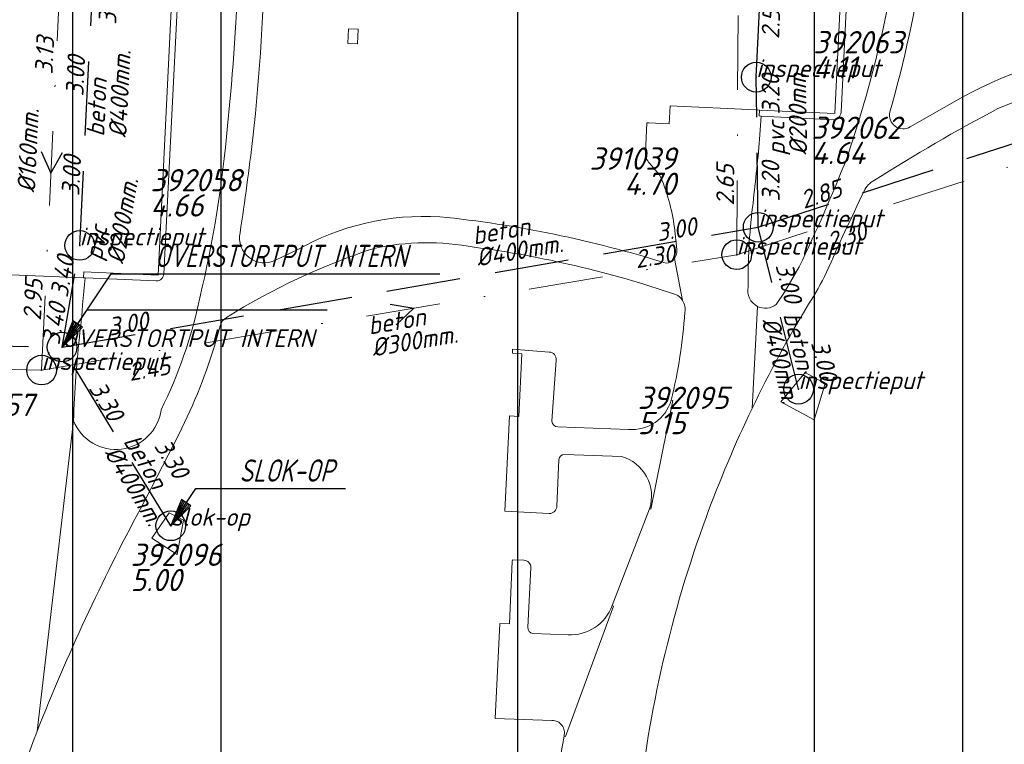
# Model space of a CAD drawing. Extents: x 148869 to 161638, y 453607 to 469810.
# Tile 342 of 656: x 155484 to 155551, y 461835 to 461884. Entities that reach past the tile are written whole.
import ezdxf
from ezdxf.enums import TextEntityAlignment as Align

# ---------------------------------------------------------------- set-up
doc = ezdxf.new("R2010")
doc.units = 0
doc.header["$PDMODE"] = 32
doc.header["$PDSIZE"] = 2
doc.linetypes.add('RI-HWA', pattern=[7.4, 5, -2.4])
doc.linetypes.add('RI-VWA', pattern=[11, 5, -3, 0, -3])
doc.layers.get('0').update_dxf_attribs({"linetype": 'CONTINUOUS'})
doc.layers.get('DEFPOINTS').update_dxf_attribs({"linetype": 'CONTINUOUS'})
for name, color, linetype in [('2022 hatch', 10, 'CONTINUOUS'), ('2024 hatch', 160, 'CONTINUOUS'), ('B-OI-AANPIJLING', 1, 'CONTINUOUS'), ('B-OI-AANPIJLING-niet meenemen', 252, 'CONTINUOUS'), ('B-OI-RI-BIJZONDERDERHEDEN-T18-niet meenemen', 252, 'CONTINUOUS'), ('B-OI-RI-BOB-T18-niet meenemen', 252, 'CONTINUOUS'), ('B-OI-RI-DIAMETER-T18-niet meenemen', 252, 'CONTINUOUS'), ('B-OI-RI-HWA-PUTDEKSELHOOGTE-T25-niet meenemen', 252, 'CONTINUOUS'), ('B-OI-RI-HWA-PUTNUMMER-T25-niet meenemen', 252, 'CONTINUOUS'), ('B-OI-RI-HWA_TRANSPORTLEIDING-G-niet meenemen', 252, 'RI-HWA'), ('B-OI-RI-MATERIAAL-T18-niet meenemen', 252, 'CONTINUOUS'), ('B-OI-RI-STROOMRICHTING-S-niet meenemen', 252, 'CONTINUOUS'), ('B-OI-RI-VWA_PUTDEKSELHOOGTE-T25-niet meenemen', 252, 'CONTINUOUS'), ('gs dwa', 252, 'CONTINUOUS'), ('gs rwa', 252, 'CONTINUOUS')]:
    doc.layers.add(name, color=color, linetype=linetype)
for name, color, linetype, lineweight in [('B-OI-RI-VWA_TRANSPORTLEIDING-G-niet meenemen', 252, 'RI-VWA', 18), ('B-RO-VH-VERHARDING_BEDRIJFSVLOERPLAAT-GV', 251, 'CONTINUOUS', 18), ('B-RO-VH-VERHARDING_STRAATBAKSTEEN-GV', 251, 'CONTINUOUS', 18)]:
    doc.layers.add(name, color=color, linetype=linetype, lineweight=lineweight)
doc.styles.add('iso15', font='ISO.shx', dxfattribs={"oblique": 15})
doc.styles.add('NLCS-ISO-M500-T18_CURSIEF', font='NLCS-ISO.ttf', dxfattribs={"oblique": 15, "height": 0.9})
doc.styles.add('NLCS-ISO-M750_CURSIEF', font='NLCS-ISO.ttf', dxfattribs={"oblique": 15})

# ---------------------------------------------------------------- blocks, each defined once
blk = doc.blocks.new('ACMAP_ANN_TEMPLATE_type knoop')
at = {"layer": 'DEFPOINTS', "style": 'NLCS-ISO-M500-T18_CURSIEF', "oblique": 15}
blk.add_attdef('type_knoop', (0, 0), '', height=1.2, dxfattribs=at)
blk = doc.blocks.new('ACMAP_ANN_TEMPLATE_diam')
at = {"color": 0, "linetype": 'ByBlock', "style": 'iso15', "oblique": 15}
blk.add_attdef('diam', (0.5, -1.3), '', height=1.2, dxfattribs=at)
blk = doc.blocks.new('ACMAP_ANN_TEMPLATE_mat')
at = {"color": 0, "linetype": 'ByBlock', "style": 'iso15', "oblique": 15}
blk.add_attdef('mat', (0.5, 0.2), '', height=1.2, dxfattribs=at)
blk = doc.blocks.new('ACMAP_ANN_TEMPLATE_nap-l')
at = {"color": 0, "linetype": 'ByBlock', "style": 'iso15', "oblique": 15}
blk.add_attdef('nap-l', (3.3, 0.2), '', height=1.2, dxfattribs=at)
blk = doc.blocks.new('ACMAP_ANN_TEMPLATE_nap-r')
at = {"color": 0, "linetype": 'ByBlock', "style": 'iso15', "oblique": 15}
blk.add_attdef('nap-r', text='', height=1.2, dxfattribs=at).set_placement((-4.1, 0.2), align=Align.RIGHT)
blk = doc.blocks.new('ACMAP_ANN_TEMPLATE_puth-dwa')
at = {"color": 0, "linetype": 'ByBlock', "style": 'iso15', "oblique": 15}
blk.add_attdef('puth-dwa', text='', height=1.5, dxfattribs=at).set_placement((2.7, 1), align=Align.RIGHT)
blk = doc.blocks.new('ACMAP_ANN_TEMPLATE_putnr-dwa')
at = {"color": 0, "linetype": 'ByBlock', "style": 'iso15', "oblique": 15}
blk.add_attdef('putnr-dwa', text='', height=1.5, dxfattribs=at).set_placement((2.7, 2.7), align=Align.RIGHT)
blk = doc.blocks.new('ACMAP_ANN_TEMPLATE_puth-rwa')
at = {"color": 0, "linetype": 'ByBlock', "style": 'iso15', "oblique": 15}
blk.add_attdef('puth-rwa', (-2.7, -4.4), '', height=1.5, dxfattribs=at)
blk = doc.blocks.new('ACMAP_ANN_TEMPLATE_putnr-rwa')
at = {"color": 0, "linetype": 'ByBlock', "style": 'iso15', "oblique": 15}
blk.add_attdef('putnr-rwa', (-2.7, -2.7), '', height=1.5, dxfattribs=at)

msp = doc.modelspace()

# ---------------------------------------------------------------- hatches: boundary and pattern name
at = {"layer": '2022 hatch'}
h = msp.add_hatch(dxfattribs=at)
h.set_pattern_fill('ANSI31', color=256, scale=19.992, angle=45)
h.set_pattern_definition([(90, (0, 0), (-19.992, 0), [])])
h.paths.add_polyline_path([(155957.388, 462199.724), (155824.598, 462339.47), (155809.402, 462364.77), (155712.061, 462492.349), (155741.324, 462534.936), (155724.447, 462653.497), (155647.562, 462844.836), (155571.032, 462835.784), (155539.498, 462940.928), (155214.406, 462860.043), (154975.035, 462800.215), (154771.747, 462639.509), (154795.059, 462617.836), (154687.68, 462525.32), (154739.275, 462359.608), (154777.217, 462294.152), (154815.258, 462238.263), (154900.318, 462169.47), (154928.549, 462144.027), (154992.389, 461993.67), (155064.085, 461959.845), (155069.754, 461944.783), (155080.623, 461929.02), (155099.543, 461841.435), (155124.54, 461788.653), (155176.213, 461747.526), (155253.101, 461670.144), (155301.179, 461625.416), (155386.96, 461536.3), (155426.743, 461562.755), (155670.404, 461472.539), (155778.97, 461514.91), (155823.821, 461578.908), (155914.942, 461739.532), (155884.36, 461781.396), (155900.671, 461812.327), (155940.194, 461941.246), (155946.895, 461971.718), (155993.497, 462030.178), (155993.118, 462149.221)])
at = {"layer": '2024 hatch'}
h = msp.add_hatch(dxfattribs=at)
h.set_pattern_fill('ANSI31', color=256, scale=29.988, angle=45)
h.set_pattern_definition([(90, (0, 0), (-29.988, 0), [])])
h.paths.add_polyline_path([(154831.694, 462220.786), (155444.64, 461906.596), (155731.699, 461985.627), (155857.303, 461818.438), (156014.781, 461601.834), (156060.402, 461536.419), (156081.902, 461465.462), (156157.242, 461082.374), (155797.145, 460855.732), (155567.09, 461168.914), (155534.07, 461230.342), (155509.317, 461273.713), (155475.227, 461315.96), (155413.292, 461389.046)])

# ---------------------------------------------------------------- linework, layer by layer
at = {"layer": 'B-OI-AANPIJLING', "color": 251, "flags": 128}
for points in [[(155487.084, 461862.131), (155488.447, 461863.474), (155487.812, 461863.901), (155487.084, 461862.131), (155487.917, 461863.83), (155488.023, 461863.759), (155487.084, 461862.131), (155488.235, 461863.617), (155488.341, 461863.546), (155487.084, 461862.131), (155488.768, 461864.639), (155504.949, 461864.639)], [(155494.4, 461850.1), (155495.763, 461851.443), (155495.128, 461851.87), (155494.4, 461850.1), (155495.233, 461851.799), (155495.339, 461851.728), (155494.4, 461850.1), (155495.551, 461851.586), (155495.657, 461851.515), (155494.4, 461850.1), (155496.084, 461852.608), (155502.083, 461852.608)]]:
    msp.add_lwpolyline(points, dxfattribs=at)
at = {"layer": 'B-OI-AANPIJLING-niet meenemen', "flags": 128}
for points in [[(155487.084, 461862.131), (155488.447, 461863.474), (155487.812, 461863.901), (155487.084, 461862.131), (155487.917, 461863.83), (155488.023, 461863.759), (155487.084, 461862.131), (155488.235, 461863.617), (155488.341, 461863.546), (155487.084, 461862.131), (155490.39, 461867.055), (155512.531, 461867.055)], [(155494.4, 461850.1), (155495.763, 461851.443), (155495.128, 461851.87), (155494.4, 461850.1), (155495.233, 461851.799), (155495.339, 461851.728), (155494.4, 461850.1), (155495.551, 461851.586), (155495.657, 461851.515), (155494.4, 461850.1), (155496.084, 461852.608), (155506.167, 461852.608)]]:
    msp.add_lwpolyline(points, dxfattribs=at)
at = {"layer": 'B-OI-RI-HWA_TRANSPORTLEIDING-G-niet meenemen'}
for p, q in [((155533.85, 461880.305), (155535.095, 461905.788)), ((155488.268, 461868.979), (155489.31, 461889.61)), ((155533.981, 461870.201), (155576, 461884)), ((155533.981, 461870.201), (155533.85, 461880.305)), ((155487.084, 461862.131), (155533.981, 461870.201)), ((155536.7, 461859.3), (155533.981, 461870.201)), ((155487.084, 461862.131), (155488.268, 461868.979)), ((155450.225, 461862.804), (155487.084, 461862.131)), ((155494.4, 461850.1), (155487.084, 461862.131))]:
    msp.add_line(p, q, dxfattribs=at)
at = {"layer": 'B-OI-RI-STROOMRICHTING-S-niet meenemen'}
for points in [[(155485.67, 461875.31), (155486.33, 461873.84), (155487.11, 461875.24)], [(155509.181, 461865.013), (155510.769, 461864.744), (155509.601, 461863.635)]]:
    msp.add_lwpolyline(points, dxfattribs=at)
at = {"layer": 'B-OI-RI-VWA_TRANSPORTLEIDING-G-niet meenemen'}
for p, q in [((155532.532, 461868.354), (155532.73, 461902.481)), ((155485.699, 461860.585), (155486.951, 461887.086)), ((155532.532, 461868.354), (155574.87, 461882.03)), ((155485.699, 461860.585), (155532.532, 461868.354)), ((155449.362, 461861.225), (155485.699, 461860.585))]:
    msp.add_line(p, q, dxfattribs=at)
at = {"layer": 'B-RO-VH-VERHARDING_BEDRIJFSVLOERPLAAT-GV', "flags": 128}
for points in [[(155539.563, 461877.937), (155540.302, 461893.076), (155540.853, 461904.37), (155540.443, 461904.388), (155539.153, 461877.857), (155534.064, 461878.092), (155534.043, 461877.693), (155534.174, 461877.686)], [(155493.936, 461867.067), (155495.099, 461890.236), (155495.104, 461890.336), (155494.703, 461890.357), (155493.545, 461866.983), (155488.547, 461867.197), (155488.531, 461866.797), (155488.631, 461866.793), (155493.427, 461866.596)], [(155534.174, 461877.686), (155539.042, 461877.439)]]:
    msp.add_lwpolyline(points, dxfattribs=at)
for points in [[(155506.977, 461882.541), (155507.025, 461883.537), (155506.371, 461883.564), (155506.33, 461882.568)], [(155537.136, 461860.418), (155535.506, 461858.457), (155537.751, 461857.242), (155538.501, 461859.679)], [(155495.261, 461850.487), (155494.295, 461850.97), (155493.117, 461849.265), (155494.833, 461848.173)]]:
    msp.add_lwpolyline(points, close=True, dxfattribs=at)
at = {"layer": 'B-RO-VH-VERHARDING_BEDRIJFSVLOERPLAAT-GV'}
for points in [[(155539.042, 461877.439, 0.399407), (155539.563, 461877.937)], [(155493.427, 461866.596, 0.422447), (155493.936, 461867.067)]]:
    msp.add_lwpolyline(points, format="xyb", dxfattribs=at)
at = {"layer": 'B-RO-VH-VERHARDING_STRAATBAKSTEEN-GV'}
for points in [[(155499.934, 461876.231, 0.022696), (155500.758, 461889.271)], [(155498.956, 461888.187, -0.020075), (155498.22, 461877.028)], [(155543.318, 461888.406, -0.042179), (155539.95, 461874.851)], [(155542.852, 461877.948, 0.030966), (155545.113, 461888.321)], [(155559.193, 461882.064, 0.125241), (155547.655, 461878.903)], [(155550.138, 461878.185, -0.075047), (155556.641, 461880.009)], [(155541.818, 461873.36, -0.02106), (155550.138, 461878.185)], [(155544.23, 461876.954, -0.65928), (155542.852, 461877.948)], [(155498.22, 461877.028, -0.037134), (155496.362, 461865.444)], [(155499.074, 461869.826, 0.007506), (155499.934, 461876.231)], [(155533.601, 461871.541, 0.005639), (155534.079, 461876.139)], [(155526.393, 461875.227, 0.206126), (155526.655, 461874.509)], [(155539.95, 461874.851, -0.019414), (155536.742, 461867.543)], [(155527.32, 461873.758, -0.076644), (155528.334, 461870.182)], [(155541.11, 461872.627, -0.171417), (155541.818, 461873.36)], [(155538.581, 461867.172, -0.00647), (155541.11, 461872.627)], [(155512.528, 461870.904, 0.144635), (155502.883, 461868.657)], [(155533.313, 461866.176, -0.035031), (155533.601, 461871.541)], [(155527.786, 461867.771, 0.051459), (155512.528, 461870.904)], [(155501.45, 461867.98, -0.630502), (155499.074, 461869.826)], [(155508.093, 461868.78, -0.098711), (155514.85, 461868.861)], [(155498.158, 461864.126, -0.058518), (155508.093, 461868.78)], [(155514.85, 461868.861, -0.048071), (155528.418, 461865.677)], [(155528.496, 461868.696, -0.198833), (155528.333, 461868.088)], [(155528.333, 461868.088, -0.199135), (155527.786, 461867.771)], [(155537.379, 461865.026, 0.031669), (155538.581, 461867.172)], [(155488.288, 461863.154, 0.004656), (155488.631, 461866.793)], [(155528.418, 461865.677, -0.144392), (155528.886, 461865.266)], [(155533.937, 461864.872, -0.34529), (155533.313, 461866.176)], [(155496.362, 461865.444, -0.063107), (155493.748, 461857.901)], [(155528.886, 461865.266, -0.190473), (155529.037, 461864.474)], [(155533.572, 461858.007, -0.024378), (155537.379, 461865.026)], [(155535.186, 461865.005, -0.290662), (155533.937, 461864.872)], [(155529.037, 461864.474, -0.04399), (155528.125, 461858.564)], [(155497.736, 461863.572, -0.194713), (155498.158, 461864.126)], [(155487.856, 461857.166, -0.021053), (155488.288, 461863.154)], [(155494.962, 461856.284, 0.04444), (155497.465, 461862.605)], [(155520.367, 461861.251, 0.433437), (155519.905, 461861.795)], [(155528.125, 461858.564, -0.35756), (155525.24, 461856.589)], [(155493.748, 461857.901, -0.771072), (155487.856, 461857.166)], [(155530.471, 461850.662, -0.024342), (155533.572, 461858.007)], [(155520.475, 461856.766, -0.409134), (155520.081, 461857.137)], [(155520.555, 461854.543, -0.413056), (155520.958, 461854.91)], [(155524.766, 461854.761, -0.426972), (155526.665, 461851.25)], [(155485.402, 461836.269, -0.029976), (155492.369, 461851.25)], [(155519.901, 461850.925, 0.407411), (155520.421, 461851.431)], [(155525.9, 461830.886, -0.062647), (155530.471, 461850.662)], [(155518.664, 461847.27, 0.405508), (155518.189, 461847.784)], [(155524.14, 461844.73, -0.333955), (155521.168, 461842.768)], [(155518.802, 461842.844, -0.363189), (155518.463, 461843.265)], [(155520.081, 461836.999, -0.505298), (155520.898, 461835.936)], [(155484.08, 461832.199, -0.028969), (155485.402, 461836.269)]]:
    msp.add_lwpolyline(points, format="xyb", dxfattribs=at)
at = {"layer": 'B-RO-VH-VERHARDING_STRAATBAKSTEEN-GV', "flags": 128}
for points in [[(155547.655, 461878.903), (155544.23, 461876.954)], [(155534.079, 461876.139), (155534.174, 461877.686), (155534.043, 461877.693), (155534.064, 461878.092), (155533.828, 461878.103), (155528.049, 461878.37), (155527.991, 461877.155), (155526.617, 461877.221), (155526.478, 461877.228), (155526.393, 461875.227)], [(155526.655, 461874.509), (155527.32, 461873.758)], [(155528.334, 461870.182), (155528.496, 461868.696)], [(155502.883, 461868.657), (155501.45, 461867.98)], [(155528.886, 461865.266), (155528.333, 461868.088)], [(155528.333, 461868.088), (155528.886, 461865.266)], [(155488.631, 461866.793), (155488.531, 461866.797), (155482.554, 461867.043)], [(155536.742, 461867.543), (155535.745, 461865.835), (155535.186, 461865.005)], [(155533.937, 461864.872), (155533.572, 461858.007)], [(155533.572, 461858.007), (155533.937, 461864.872)], [(155497.465, 461862.605), (155497.736, 461863.572)], [(155519.905, 461861.795), (155517.434, 461862.002), (155517.421, 461861.714), (155518.057, 461861.684), (155517.859, 461857.467), (155517.223, 461857.497), (155516.921, 461851.078), (155519.901, 461850.925)], [(155520.081, 461857.137), (155520.367, 461861.251)], [(155528.125, 461858.564), (155528.222, 461858.54), (155526.759, 461851.214), (155526.665, 461851.25), (155524.14, 461844.73), (155524.233, 461844.694), (155520.997, 461835.918), (155520.898, 461835.936), (155519.846, 461830.198), (155519.944, 461830.18), (155518.598, 461822.195), (155518.498, 461822.205), (155517.967, 461816.349), (155517.738, 461812.368), (155516.916, 461793.584), (155517.245, 461793.569), (155522.722, 461794.53), (155522.835, 461794.421), (155523.029, 461797.08), (155522.929, 461797.089), (155525.661, 461829.256), (155525.761, 461829.248), (155525.9, 461830.886)], [(155526.665, 461851.25), (155526.759, 461851.214), (155528.222, 461858.54), (155528.125, 461858.564)], [(155487.856, 461857.166), (155485.402, 461836.269)], [(155485.402, 461836.269), (155487.856, 461857.166)], [(155525.24, 461856.589), (155520.475, 461856.766)], [(155492.369, 461851.25), (155494.962, 461856.284)], [(155520.421, 461851.431), (155520.555, 461854.543)], [(155520.958, 461854.91), (155524.766, 461854.761)], [(155518.189, 461847.784), (155517.419, 461847.819), (155517.414, 461847.7), (155517.217, 461843.499), (155516.566, 461843.529), (155516.265, 461837.129), (155520.081, 461836.999)], [(155518.463, 461843.265), (155518.664, 461847.27)], [(155520.898, 461835.936), (155520.997, 461835.918), (155524.233, 461844.694), (155524.14, 461844.73)], [(155521.168, 461842.768), (155518.802, 461842.844)]]:
    msp.add_lwpolyline(points, dxfattribs=at)
at = {"layer": 'gs dwa'}
for p in [(155532.532, 461868.354), (155485.699, 461860.585)]:
    msp.add_point(p, dxfattribs=at)
at = {"layer": 'gs rwa'}
for p in [(155533.85, 461880.305), (155533.981, 461870.201), (155488.268, 461868.979), (155487.084, 461862.131), (155536.7, 461859.3), (155494.4, 461850.1)]:
    msp.add_point(p, dxfattribs=at)

# ---------------------------------------------------------------- block references
at = {"layer": 'B-OI-RI-BOB-T18-niet meenemen'}
ref = msp.add_blockref('ACMAP_ANN_TEMPLATE_nap-r', (155491.168, 461890.706), dxfattribs=dict(at, rotation=88.01100826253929))
ref.add_attrib('nap-r', '3.40', dxfattribs={"layer": '0', "color": 0, "linetype": 'ByBlock', "height": 1.2, "rotation": 88.01101, "style": 'NLCS-ISO-M750_CURSIEF', "oblique": 15}).set_placement((155490.826, 461886.616), align=Align.RIGHT)
ref = msp.add_blockref('ACMAP_ANN_TEMPLATE_nap-l', (155535.424, 461879.553), dxfattribs=dict(at, rotation=87.20297566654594))
ref.add_attrib('nap-l', '2.50', (155535.385, 461882.859), dxfattribs={"layer": '0', "color": 0, "linetype": 'ByBlock', "height": 1.2, "rotation": 87.20298, "style": 'NLCS-ISO-M750_CURSIEF', "oblique": 15})
ref = msp.add_blockref('ACMAP_ANN_TEMPLATE_nap-r', (155486.951, 461887.086), dxfattribs=dict(at, rotation=87.29515798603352))
ref.add_attrib('nap-r', '3.13', dxfattribs={"layer": '0', "color": 0, "linetype": 'ByBlock', "height": 1.2, "rotation": 87.29516, "style": 'NLCS-ISO-M750_CURSIEF', "oblique": 15}).set_placement((155486.558, 461883), align=Align.RIGHT)
ref = msp.add_blockref('ACMAP_ANN_TEMPLATE_nap-r', (155489.059, 461885.798), dxfattribs=dict(at, rotation=87.10864646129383))
ref.add_attrib('nap-r', '3.00', dxfattribs={"layer": '0', "color": 0, "linetype": 'ByBlock', "height": 1.2, "rotation": 87.10865, "style": 'NLCS-ISO-M750_CURSIEF', "oblique": 15}).set_placement((155488.652, 461881.713), align=Align.RIGHT)
ref = msp.add_blockref('ACMAP_ANN_TEMPLATE_nap-r', (155535.548, 461884.609), dxfattribs=dict(at, rotation=90.74280746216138))
ref.add_attrib('nap-r', '3.20', dxfattribs={"layer": '0', "color": 0, "linetype": 'ByBlock', "height": 1.2, "rotation": 90.74281, "style": 'NLCS-ISO-M750_CURSIEF', "oblique": 15}).set_placement((155535.401, 461880.507), align=Align.RIGHT)
ref = msp.add_blockref('ACMAP_ANN_TEMPLATE_nap-l', (155488.268, 461868.979), dxfattribs=dict(at, rotation=87.10864646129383))
ref.add_attrib('nap-l', '3.00', (155488.235, 461872.285), dxfattribs={"layer": '0', "color": 0, "linetype": 'ByBlock', "height": 1.2, "rotation": 87.10865, "style": 'NLCS-ISO-M750_CURSIEF', "oblique": 15})
ref = msp.add_blockref('ACMAP_ANN_TEMPLATE_nap-l', (155535.679, 461868.628), dxfattribs=dict(at, rotation=90.74280746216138))
ref.add_attrib('nap-l', '3.20', (155535.437, 461871.926), dxfattribs={"layer": '0', "color": 0, "linetype": 'ByBlock', "height": 1.2, "rotation": 90.74281, "style": 'NLCS-ISO-M750_CURSIEF', "oblique": 15})
ref = msp.add_blockref('ACMAP_ANN_TEMPLATE_nap-l', (155532.532, 461868.354), dxfattribs=dict(at, rotation=89.66758176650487))
ref.add_attrib('nap-l', '2.65', (155532.351, 461871.655), dxfattribs={"layer": '0', "color": 0, "linetype": 'ByBlock', "height": 1.2, "rotation": 89.66758, "style": 'NLCS-ISO-M750_CURSIEF', "oblique": 15})
ref = msp.add_blockref('ACMAP_ANN_TEMPLATE_nap-l', (155533.981, 461870.201), dxfattribs=dict(at, rotation=18.18013144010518))
ref.add_attrib('nap-l', '2.85', (155537.054, 461871.421), dxfattribs={"layer": '0', "color": 0, "linetype": 'ByBlock', "height": 1.2, "rotation": 18.18013, "style": 'NLCS-ISO-M750_CURSIEF', "oblique": 15})
ref = msp.add_blockref('ACMAP_ANN_TEMPLATE_nap-r', (155533.981, 461870.201), dxfattribs=dict(at, rotation=9.76379073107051))
ref.add_attrib('nap-r', '3.00', dxfattribs={"layer": '0', "color": 0, "linetype": 'ByBlock', "height": 1.2, "rotation": 9.76379, "style": 'NLCS-ISO-M750_CURSIEF', "oblique": 15}).set_placement((155529.906, 461869.703), align=Align.RIGHT)
ref = msp.add_blockref('ACMAP_ANN_TEMPLATE_nap-l', (155535.755, 461867.398), dxfattribs=dict(at, rotation=17.90146881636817))
ref.add_attrib('nap-l', '2.30', (155538.834, 461868.603), dxfattribs={"layer": '0', "color": 0, "linetype": 'ByBlock', "height": 1.2, "rotation": 17.90147, "style": 'NLCS-ISO-M750_CURSIEF', "oblique": 15})
ref = msp.add_blockref('ACMAP_ANN_TEMPLATE_nap-r', (155532.532, 461868.354), dxfattribs=dict(at, rotation=9.418869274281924))
ref.add_attrib('nap-r', '2.30', dxfattribs={"layer": '0', "color": 0, "linetype": 'ByBlock', "height": 1.2, "rotation": 9.41887, "style": 'NLCS-ISO-M750_CURSIEF', "oblique": 15}).set_placement((155528.455, 461867.88), align=Align.RIGHT)
ref = msp.add_blockref('ACMAP_ANN_TEMPLATE_nap-l', (155487.084, 461862.131), dxfattribs=dict(at, rotation=80.19069775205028))
ref.add_attrib('nap-l', '3.40', (155487.449, 461865.417), dxfattribs={"layer": '0', "color": 0, "linetype": 'ByBlock', "height": 1.2, "rotation": 80.1907, "style": 'NLCS-ISO-M750_CURSIEF', "oblique": 15})
ref = msp.add_blockref('ACMAP_ANN_TEMPLATE_nap-r', (155536.591, 461860.973), dxfattribs=dict(at, rotation=284.0053215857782))
ref.add_attrib('nap-r', '3.00', dxfattribs={"layer": '0', "color": 0, "linetype": 'ByBlock', "height": 1.2, "rotation": 284.00532, "style": 'NLCS-ISO-M750_CURSIEF', "oblique": 15}).set_placement((155535.792, 461864.999), align=Align.RIGHT)
ref = msp.add_blockref('ACMAP_ANN_TEMPLATE_nap-l', (155485.699, 461860.585), dxfattribs=dict(at, rotation=87.29515798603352))
ref.add_attrib('nap-l', '2.95', (155485.655, 461863.891), dxfattribs={"layer": '0', "color": 0, "linetype": 'ByBlock', "height": 1.2, "rotation": 87.29516, "style": 'NLCS-ISO-M750_CURSIEF', "oblique": 15})
ref = msp.add_blockref('ACMAP_ANN_TEMPLATE_nap-r', (155488.268, 461868.979), dxfattribs=dict(at, rotation=80.19069775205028))
ref.add_attrib('nap-r', '3.40', dxfattribs={"layer": '0', "color": 0, "linetype": 'ByBlock', "height": 1.2, "rotation": 80.1907, "style": 'NLCS-ISO-M750_CURSIEF', "oblique": 15}).set_placement((155487.372, 461864.973), align=Align.RIGHT)
ref = msp.add_blockref('ACMAP_ANN_TEMPLATE_nap-l', (155487.084, 461862.131), dxfattribs=dict(at, rotation=9.76379073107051))
ref.add_attrib('nap-l', '3.00', (155490.302, 461862.888), dxfattribs={"layer": '0', "color": 0, "linetype": 'ByBlock', "height": 1.2, "rotation": 9.76379, "style": 'NLCS-ISO-M750_CURSIEF', "oblique": 15})
ref = msp.add_blockref('ACMAP_ANN_TEMPLATE_nap-l', (155536.534, 461865.56), dxfattribs=dict(at, rotation=284.0053215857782))
ref.add_attrib('nap-l', '3.00', (155537.527, 461862.406), dxfattribs={"layer": '0', "color": 0, "linetype": 'ByBlock', "height": 1.2, "rotation": 284.00532, "style": 'NLCS-ISO-M750_CURSIEF', "oblique": 15})
ref = msp.add_blockref('ACMAP_ANN_TEMPLATE_nap-l', (155488.438, 461859.111), dxfattribs=dict(at, rotation=9.418869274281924))
ref.add_attrib('nap-l', '2.45', (155491.661, 461859.849), dxfattribs={"layer": '0', "color": 0, "linetype": 'ByBlock', "height": 1.2, "rotation": 9.41887, "style": 'NLCS-ISO-M750_CURSIEF', "oblique": 15})
ref = msp.add_blockref('ACMAP_ANN_TEMPLATE_nap-r', (155492.226, 461853.415), dxfattribs=dict(at, rotation=301.3036066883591))
ref.add_attrib('nap-r', '3.30', dxfattribs={"layer": '0', "color": 0, "linetype": 'ByBlock', "height": 1.2, "rotation": 301.30361, "style": 'NLCS-ISO-M750_CURSIEF', "oblique": 15}).set_placement((155490.266, 461857.022), align=Align.RIGHT)
ref = msp.add_blockref('ACMAP_ANN_TEMPLATE_nap-l', (155491.361, 461858.201), dxfattribs=dict(at, rotation=301.3036066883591))
ref.add_attrib('nap-l', '3.30', (155493.246, 461855.485), dxfattribs={"layer": '0', "color": 0, "linetype": 'ByBlock', "height": 1.2, "rotation": 301.30361, "style": 'NLCS-ISO-M750_CURSIEF', "oblique": 15})
at = {"layer": 'B-OI-RI-DIAMETER-T18-niet meenemen'}
ref = msp.add_blockref('ACMAP_ANN_TEMPLATE_diam', (155490.089, 461875.776), dxfattribs=dict(at, rotation=87.10864646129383))
ref.add_attrib('diam', '%%c400mm.', (155491.412, 461876.21), dxfattribs={"layer": '0', "color": 0, "linetype": 'ByBlock', "height": 1.2, "rotation": 87.10865, "style": 'NLCS-ISO-M750_CURSIEF', "oblique": 15})
ref = msp.add_blockref('ACMAP_ANN_TEMPLATE_diam', (155535.987, 461874.55), dxfattribs=dict(at, rotation=90.74280746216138))
ref.add_attrib('diam', '%%c200mm.', (155537.28, 461875.066), dxfattribs={"layer": '0', "color": 0, "linetype": 'ByBlock', "height": 1.2, "rotation": 90.74281, "style": 'NLCS-ISO-M750_CURSIEF', "oblique": 15})
ref = msp.add_blockref('ACMAP_ANN_TEMPLATE_diam', (155483.935, 461872.076), dxfattribs=dict(at, rotation=87.29515798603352))
ref.add_attrib('diam', '%%c160mm.', (155485.257, 461872.514), dxfattribs={"layer": '0', "color": 0, "linetype": 'ByBlock', "height": 1.2, "rotation": 87.29516, "style": 'NLCS-ISO-M750_CURSIEF', "oblique": 15})
ref = msp.add_blockref('ACMAP_ANN_TEMPLATE_diam', (155489.868, 461867.408), dxfattribs=dict(at, rotation=80.19069775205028))
ref.add_attrib('diam', '%%c200mm.', (155491.234, 461867.679), dxfattribs={"layer": '0', "color": 0, "linetype": 'ByBlock', "height": 1.2, "rotation": 80.1907, "style": 'NLCS-ISO-M750_CURSIEF', "oblique": 15})
ref = msp.add_blockref('ACMAP_ANN_TEMPLATE_diam', (155514.376, 461868.753), dxfattribs=dict(at, rotation=9.76379073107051))
ref.add_attrib('diam', '%%c400mm.', (155515.089, 461867.557), dxfattribs={"layer": '0', "color": 0, "linetype": 'ByBlock', "height": 1.2, "rotation": 9.76379, "style": 'NLCS-ISO-M750_CURSIEF', "oblique": 15})
ref = msp.add_blockref('ACMAP_ANN_TEMPLATE_diam', (155535.34, 461864.751), dxfattribs=dict(at, rotation=284.0053215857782))
ref.add_attrib('diam', '%%c400mm.', (155534.2, 461863.951), dxfattribs={"layer": '0', "color": 0, "linetype": 'ByBlock', "height": 1.2, "rotation": 284.00532, "style": 'NLCS-ISO-M750_CURSIEF', "oblique": 15})
ref = msp.add_blockref('ACMAP_ANN_TEMPLATE_diam', (155507.333, 461862.688), dxfattribs=dict(at, rotation=9.418869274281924))
ref.add_attrib('diam', '%%c300mm.', (155508.039, 461861.488), dxfattribs={"layer": '0', "color": 0, "linetype": 'ByBlock', "height": 1.2, "rotation": 9.41887, "style": 'NLCS-ISO-M750_CURSIEF', "oblique": 15})
ref = msp.add_blockref('ACMAP_ANN_TEMPLATE_diam', (155490.742, 461856.116), dxfattribs=dict(at, rotation=301.3036066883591))
ref.add_attrib('diam', '%%c400mm.', (155489.891, 461855.013), dxfattribs={"layer": '0', "color": 0, "linetype": 'ByBlock', "height": 1.2, "rotation": 301.30361, "style": 'NLCS-ISO-M750_CURSIEF', "oblique": 15})
at = {"layer": 'B-OI-RI-HWA-PUTDEKSELHOOGTE-T25-niet meenemen'}
ref = msp.add_blockref('ACMAP_ANN_TEMPLATE_puth-rwa', (155540.394, 461884.609), dxfattribs=at)
ref.add_attrib('puth-rwa', '4.11', (155537.694, 461880.209), dxfattribs={"layer": '0', "color": 0, "linetype": 'ByBlock', "height": 1.5, "style": 'NLCS-ISO-M750_CURSIEF', "oblique": 15})
ref = msp.add_blockref('ACMAP_ANN_TEMPLATE_puth-rwa', (155540.277, 461878.85), dxfattribs=at)
ref.add_attrib('puth-rwa', '4.64', (155537.577, 461874.45), dxfattribs={"layer": '0', "color": 0, "linetype": 'ByBlock', "height": 1.5, "style": 'NLCS-ISO-M750_CURSIEF', "oblique": 15})
ref = msp.add_blockref('ACMAP_ANN_TEMPLATE_puth-rwa', (155495.735, 461875.32), dxfattribs=at)
ref.add_attrib('puth-rwa', '4.66', (155493.035, 461870.92), dxfattribs={"layer": '0', "color": 0, "linetype": 'ByBlock', "height": 1.5, "style": 'NLCS-ISO-M750_CURSIEF', "oblique": 15})
ref = msp.add_blockref('ACMAP_ANN_TEMPLATE_puth-rwa', (155528.567, 461860.668), dxfattribs=at)
ref.add_attrib('puth-rwa', '5.15', (155525.867, 461856.268), dxfattribs={"layer": '0', "color": 0, "linetype": 'ByBlock', "height": 1.5, "style": 'NLCS-ISO-M750_CURSIEF', "oblique": 15})
ref = msp.add_blockref('ACMAP_ANN_TEMPLATE_puth-rwa', (155494.4, 461850.1), dxfattribs=at)
ref.add_attrib('puth-rwa', '5.00', (155491.7, 461845.7), dxfattribs={"layer": '0', "color": 0, "linetype": 'ByBlock', "height": 1.5, "style": 'NLCS-ISO-M750_CURSIEF', "oblique": 15})
at = {"layer": 'B-OI-RI-HWA-PUTNUMMER-T25-niet meenemen'}
ref = msp.add_blockref('ACMAP_ANN_TEMPLATE_putnr-rwa', (155540.394, 461884.609), dxfattribs=at)
ref.add_attrib('putnr-rwa', '392063', (155537.694, 461881.909), dxfattribs={"layer": '0', "color": 0, "linetype": 'ByBlock', "height": 1.5, "style": 'NLCS-ISO-M750_CURSIEF', "oblique": 15})
ref = msp.add_blockref('ACMAP_ANN_TEMPLATE_putnr-rwa', (155540.277, 461878.85), dxfattribs=at)
ref.add_attrib('putnr-rwa', '392062', (155537.577, 461876.15), dxfattribs={"layer": '0', "color": 0, "linetype": 'ByBlock', "height": 1.5, "style": 'NLCS-ISO-M750_CURSIEF', "oblique": 15})
ref = msp.add_blockref('ACMAP_ANN_TEMPLATE_putnr-rwa', (155495.735, 461875.32), dxfattribs=at)
ref.add_attrib('putnr-rwa', '392058', (155493.035, 461872.62), dxfattribs={"layer": '0', "color": 0, "linetype": 'ByBlock', "height": 1.5, "style": 'NLCS-ISO-M750_CURSIEF', "oblique": 15})
ref = msp.add_blockref('ACMAP_ANN_TEMPLATE_putnr-rwa', (155481.816, 461860.194), dxfattribs=at)
ref.add_attrib('putnr-rwa', '392057', (155479.116, 461857.494), dxfattribs={"layer": '0', "color": 0, "linetype": 'ByBlock', "height": 1.5, "style": 'NLCS-ISO-M750_CURSIEF', "oblique": 15})
ref = msp.add_blockref('ACMAP_ANN_TEMPLATE_putnr-rwa', (155528.567, 461860.668), dxfattribs=at)
ref.add_attrib('putnr-rwa', '392095', (155525.867, 461857.968), dxfattribs={"layer": '0', "color": 0, "linetype": 'ByBlock', "height": 1.5, "style": 'NLCS-ISO-M750_CURSIEF', "oblique": 15})
ref = msp.add_blockref('ACMAP_ANN_TEMPLATE_putnr-rwa', (155494.4, 461850.1), dxfattribs=at)
ref.add_attrib('putnr-rwa', '392096', (155491.7, 461847.4), dxfattribs={"layer": '0', "color": 0, "linetype": 'ByBlock', "height": 1.5, "style": 'NLCS-ISO-M750_CURSIEF', "oblique": 15})
at = {"layer": 'B-OI-RI-MATERIAAL-T18-niet meenemen'}
ref = msp.add_blockref('ACMAP_ANN_TEMPLATE_mat', (155490.089, 461875.776), dxfattribs=dict(at, rotation=87.10864646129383))
ref.add_attrib('mat', 'beton', (155489.914, 461876.285), dxfattribs={"layer": '0', "color": 0, "linetype": 'ByBlock', "height": 1.2, "rotation": 87.10865, "style": 'NLCS-ISO-M750_CURSIEF', "oblique": 15})
ref = msp.add_blockref('ACMAP_ANN_TEMPLATE_mat', (155535.987, 461874.55), dxfattribs=dict(at, rotation=90.74280746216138))
ref.add_attrib('mat', 'pvc', (155535.78, 461875.047), dxfattribs={"layer": '0', "color": 0, "linetype": 'ByBlock', "height": 1.2, "rotation": 90.74281, "style": 'NLCS-ISO-M750_CURSIEF', "oblique": 15})
ref = msp.add_blockref('ACMAP_ANN_TEMPLATE_mat', (155489.868, 461867.408), dxfattribs=dict(at, rotation=80.19069775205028))
ref.add_attrib('mat', 'pvc', (155489.756, 461867.934), dxfattribs={"layer": '0', "color": 0, "linetype": 'ByBlock', "height": 1.2, "rotation": 80.1907, "style": 'NLCS-ISO-M750_CURSIEF', "oblique": 15})
ref = msp.add_blockref('ACMAP_ANN_TEMPLATE_mat', (155514.376, 461868.753), dxfattribs=dict(at, rotation=9.76379073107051))
ref.add_attrib('mat', 'beton', (155514.835, 461869.035), dxfattribs={"layer": '0', "color": 0, "linetype": 'ByBlock', "height": 1.2, "rotation": 9.76379, "style": 'NLCS-ISO-M750_CURSIEF', "oblique": 15})
ref = msp.add_blockref('ACMAP_ANN_TEMPLATE_mat', (155507.333, 461862.688), dxfattribs=dict(at, rotation=9.418869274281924))
ref.add_attrib('mat', 'beton', (155507.793, 461862.968), dxfattribs={"layer": '0', "color": 0, "linetype": 'ByBlock', "height": 1.2, "rotation": 9.41887, "style": 'NLCS-ISO-M750_CURSIEF', "oblique": 15})
ref = msp.add_blockref('ACMAP_ANN_TEMPLATE_mat', (155535.34, 461864.751), dxfattribs=dict(at, rotation=284.0053215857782))
ref.add_attrib('mat', 'beton', (155535.656, 461864.314), dxfattribs={"layer": '0', "color": 0, "linetype": 'ByBlock', "height": 1.2, "rotation": 284.00532, "style": 'NLCS-ISO-M750_CURSIEF', "oblique": 15})
ref = msp.add_blockref('ACMAP_ANN_TEMPLATE_mat', (155490.742, 461856.116), dxfattribs=dict(at, rotation=301.3036066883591))
ref.add_attrib('mat', 'beton', (155491.173, 461855.792), dxfattribs={"layer": '0', "color": 0, "linetype": 'ByBlock', "height": 1.2, "rotation": 301.30361, "style": 'NLCS-ISO-M750_CURSIEF', "oblique": 15})
at = {"layer": 'B-OI-RI-VWA_PUTDEKSELHOOGTE-T25-niet meenemen'}
ref = msp.add_blockref('ACMAP_ANN_TEMPLATE_putnr-dwa', (155525.739, 461871.375), dxfattribs=at)
ref.add_attrib('putnr-dwa', '391039', dxfattribs={"layer": '0', "color": 0, "linetype": 'ByBlock', "height": 1.5, "style": 'NLCS-ISO-M750_CURSIEF', "oblique": 15}).set_placement((155528.439, 461874.075), align=Align.RIGHT)
ref = msp.add_blockref('ACMAP_ANN_TEMPLATE_puth-dwa', (155525.739, 461871.375), dxfattribs=at)
ref.add_attrib('puth-dwa', '4.70', dxfattribs={"layer": '0', "color": 0, "linetype": 'ByBlock', "height": 1.5, "style": 'NLCS-ISO-M750_CURSIEF', "oblique": 15}).set_placement((155528.439, 461872.375), align=Align.RIGHT)
at = {"layer": 'DEFPOINTS'}
for p, values in [((155533.85, 461880.305), {'type_knoop': 'inspectieput'}), ((155533.981, 461870.201), {'type_knoop': 'inspectieput'}), ((155488.268, 461868.979), {'type_knoop': 'inspectieput'}), ((155532.532, 461868.354), {'type_knoop': 'inspectieput'}), ((155487.084, 461862.131), {'type_knoop': 'OVERSTORTPUT INTERN'}), ((155485.699, 461860.585), {'type_knoop': 'inspectieput'}), ((155536.7, 461859.3), {'type_knoop': 'inspectieput'}), ((155494.4, 461850.1), {'type_knoop': 'slok-op'})]:
    msp.add_blockref('ACMAP_ANN_TEMPLATE_type knoop', p, dxfattribs=at).add_auto_attribs(values)

# ---------------------------------------------------------------- texts
at = {"layer": 'B-OI-RI-BIJZONDERDERHEDEN-T18-niet meenemen', "style": 'NLCS-ISO-M750_CURSIEF', "oblique": 15, "width": 0.8}
for s, p in [('OVERSTORTPUT INTERN', (155493.343, 461867.517)), ('SLOK-OP', (155499.038, 461853.07))]:
    msp.add_text(s, height=1.5, dxfattribs=at).set_placement(p)

doc.saveas('drawing.dxf')
